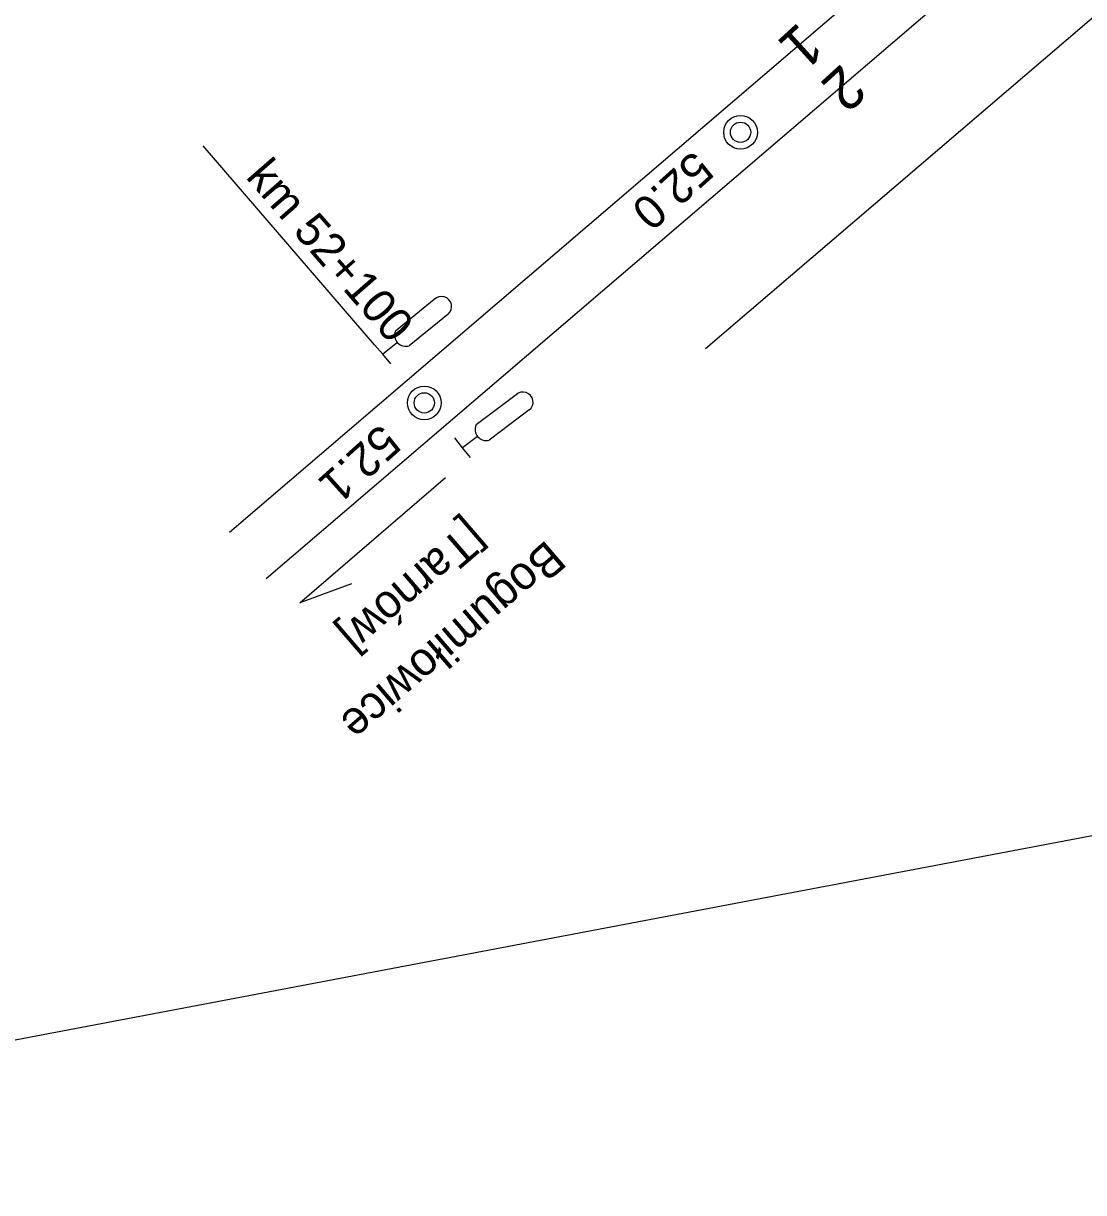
# Model space of a CAD drawing. Extents: x 6541740 to 6566395, y 5525066 to 5530361.
# Drawn here: x 6565562.9 to 6565626.4, y 5527395.5 to 5527465.4 of the extents above; entities that cross this region are included whole.
import ezdxf

# ---------------------------------------------------------------- set-up
doc = ezdxf.new("R2010")
doc.units = 0
for name, color, linetype in [('ps_wymiarowanie', 7, 'Continuous'), ('TOR_PRZEK_P-komponent', 7, 'Continuous'), ('TOR_PRZEK_P-teren istniejacy', 7, 'Continuous'), ('TOR_PS_ODW-odwodnienie liniowe', 7, 'Continuous'), ('TOR_PS_OPIS_T-opis geometrii -prostopadly', 7, 'Continuous'), ('TOR_PS_P-chodniki i place ładunkowe', 7, 'Continuous'), ('TOR_RAMKI-ramka+tabelka 1', 7, 'Continuous')]:
    doc.layers.add(name, color=color, linetype=linetype)

msp = doc.modelspace()

# ---------------------------------------------------------------- linework, layer by layer
at = {"layer": 'ps_wymiarowanie'}
msp.add_line((6565603.741, 5527445.963), (6565725.156, 5527549.808), dxfattribs=at)
at = {"layer": 'TOR_PRZEK_P-komponent'}
for p, q in [((6565734.992, 5527571.602), (6565575.242, 5527434.97)), ((6565689.864, 5527528.343), (6565577.436, 5527432.184))]:
    msp.add_line(p, q, dxfattribs=at)
at = {"layer": 'TOR_PRZEK_P-teren istniejacy'}
msp.add_lwpolyline([(6565582.55, 5527431.897), (6565579.461, 5527430.749), (6565588.174, 5527438.254)], dxfattribs=at)
at = {"layer": 'TOR_PS_OPIS_T-opis geometrii -prostopadly'}
for p, q in [((6565583.931, 5527446.195), (6565573.683, 5527458.092)), ((6565587.507, 5527448.898), (6565585.175, 5527447.009)), ((6565588.327, 5527448.02), (6565585.995, 5527446.131)), ((6565584.419, 5527445.625), (6565583.931, 5527446.195)), ((6565585.294, 5527446.334), (6565584.419, 5527445.625)), ((6565584.907, 5527445.056), (6565584.419, 5527445.625)), ((6565592.401, 5527443.199), (6565590.003, 5527441.393)), ((6565593.189, 5527442.292), (6565590.792, 5527440.486)), ((6565589.199, 5527440.036), (6565588.731, 5527440.623)), ((6565590.098, 5527440.714), (6565589.199, 5527440.036)), ((6565589.667, 5527439.45), (6565589.199, 5527440.036))]:
    msp.add_line(p, q, dxfattribs=at)
for centre, radius, start, end in [((6565587.939, 5527448.479), 0.602, 310.14349, 135.88588), ((6565585.8, 5527446.771), 0.669, 159.10937, 286.91918), ((6565592.817, 5527442.765), 0.602, 308.13262, 133.875), ((6565590.62, 5527441.133), 0.669, 157.09849, 284.9083)]:
    msp.add_arc(centre, radius, start, end, dxfattribs=at)
at = {"layer": 'TOR_PS_P-chodniki i place ładunkowe'}
msp.add_lwpolyline([(6565514.256, 5527395.473), (6565461.178, 5527675.487), (6566342.399, 5527842.525), (6566395.476, 5527562.511), (6565514.256, 5527395.473)], dxfattribs=at)
at = {"layer": 'TOR_RAMKI-ramka+tabelka 1'}
for centre, radius in [((6565605.832, 5527458.903), 1.01), ((6565605.832, 5527458.903), 0.606), ((6565586.908, 5527442.715), 1.01), ((6565586.908, 5527442.715), 0.606)]:
    msp.add_circle(centre, radius, dxfattribs=at)

# ---------------------------------------------------------------- texts
at = {"layer": 'TOR_PRZEK_P-teren istniejacy'}
for s, p in [('[Tarnów]', (6565589.53, 5527435.801)), ('Bogumiłowice ', (6565594.237, 5527434.577))]:
    msp.add_text(s, height=2, rotation=220.7476, dxfattribs=at).set_placement(p)
at = {"layer": 'TOR_PS_ODW-odwodnienie liniowe'}
for s, p in [('1', (6565609.333, 5527465.552)), ('2', (6565611.889, 5527463.055))]:
    msp.add_text(s, height=2.5, rotation=222.25201, dxfattribs=at).set_placement(p)
at = {"layer": 'TOR_PS_OPIS_T-opis geometrii -prostopadly'}
msp.add_text('km 52+100', height=2, rotation=311.04729, dxfattribs=at).set_placement((6565576.166, 5527456.212))
at = {"layer": 'TOR_RAMKI-ramka+tabelka 1'}
for s, p in [('52.0', (6565603.042, 5527457.881)), ('52.1', (6565584.318, 5527441.534))]:
    msp.add_text(s, height=2, rotation=222.00612, dxfattribs=at).set_placement(p)

doc.saveas('drawing.dxf')
